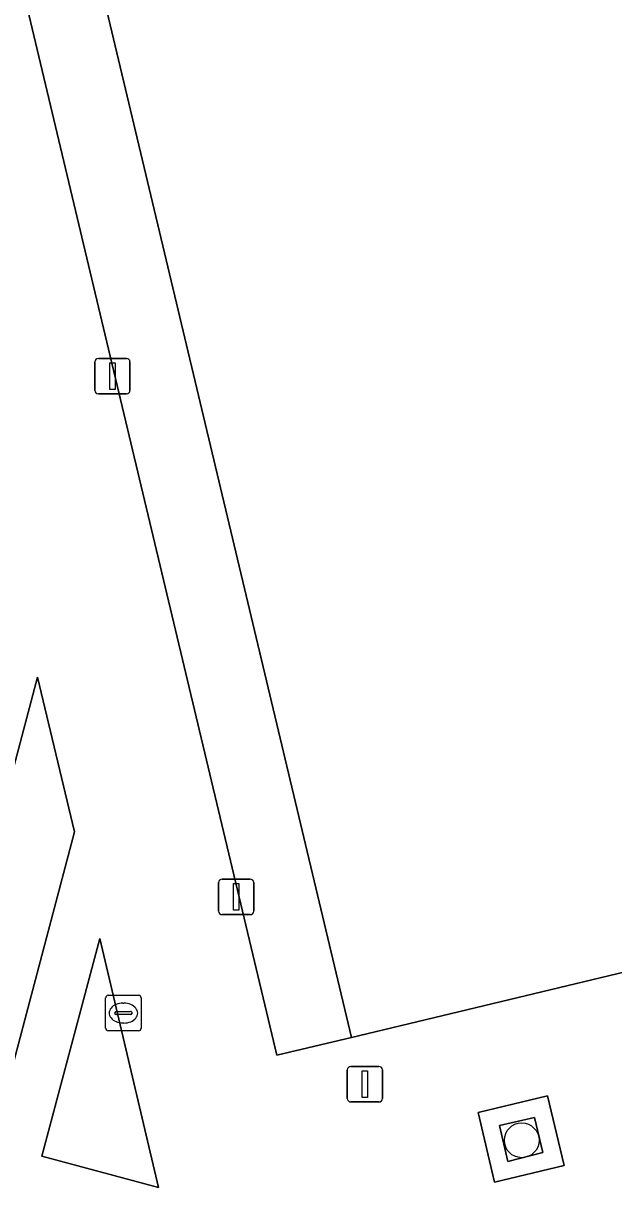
# Model space of a CAD drawing. Extents: x 160675 to 161153, y 383241 to 383714.
# Drawn here: x 160888.14 to 160904.77, y 383503.84 to 383536.47 of the extents above; entities that cross this region are included whole.
import ezdxf

# ---------------------------------------------------------------- set-up
doc = ezdxf.new("R2010")
doc.units = 0
for name, color, linetype in [('IMGEO_Boom', 7, 'Continuous'), ('IMGEO_Groenvoorziening', 7, 'Continuous'), ('IMGEO_Kolk', 7, 'Continuous'), ('IMGEO_Lichtmast', 7, 'Continuous'), ('IMGEO_Muur', 7, 'Continuous'), ('IMGEO_Pand', 7, 'Continuous'), ('IMGEO_Terreindeel_open', 7, 'Continuous'), ('IMGEO_Voetpad_open', 7, 'Continuous')]:
    doc.layers.add(name, color=color, linetype=linetype)

msp = doc.modelspace()

# ---------------------------------------------------------------- linework, layer by layer
at = {"layer": 'IMGEO_Boom'}
msp.add_circle((160902.176, 383505.035), 0.489, dxfattribs=at)
at = {"layer": 'IMGEO_Groenvoorziening'}
for points in [[(160888.545, 383518.071), (160885.21, 383505.485), (160887.26, 383504.948), (160889.58, 383513.712)], [(160890.293, 383510.718), (160888.663, 383504.586), (160891.949, 383503.711)], [(160901.784, 383504.439), (160902.767, 383504.688), (160902.54, 383505.679), (160901.554, 383505.449)]]:
    msp.add_lwpolyline(points, close=True, dxfattribs=at)
at = {"layer": 'IMGEO_Kolk'}
for p, q in [((160890.461, 383508.19), (160890.461, 383509.042)), ((160890.536, 383509.116), (160891.388, 383509.116)), ((160890.949, 383508.896), (160890.974, 383508.896)), ((160891.462, 383509.042), (160891.462, 383508.19)), ((160890.72, 383508.61), (160890.72, 383508.622)), ((160891.158, 383508.573), (160890.76, 383508.573)), ((160890.763, 383508.659), (160891.161, 383508.659)), ((160891.204, 383508.622), (160891.204, 383508.61)), ((160890.972, 383508.336), (160890.947, 383508.336)), ((160891.388, 383508.116), (160890.536, 383508.116))]:
    msp.add_line(p, q, dxfattribs=at)
for points in [[(160890.461, 383508.19), (160890.461, 383509.042)], [(160890.536, 383509.116), (160891.388, 383509.116)], [(160891.462, 383509.042), (160891.462, 383508.19)], [(160891.388, 383508.116), (160890.536, 383508.116)]]:
    msp.add_lwpolyline(points, dxfattribs=at)
for centre, radius, start, end in [((160890.538, 383509.04), 0.0765, 91.552, 178.448), ((160890.538, 383509.04), 0.0765, 91.552, 178.448), ((160891.386, 383509.04), 0.0765, 1.552, 88.448), ((160891.386, 383509.04), 0.0765, 1.552, 88.448), ((160890.76, 383508.619), 0.0403, 85.8775, 175.7526), ((160890.757, 383508.609), 0.0366, 178.938, 274.7102), ((160891.161, 383508.616), 0.043, 264.8664, 352.4533), ((160891.165, 383508.621), 0.0386, 1.7309, 96.639), ((160890.538, 383508.192), 0.0765, 181.552, 268.448), ((160890.538, 383508.192), 0.0765, 181.552, 268.448), ((160891.386, 383508.192), 0.0765, 271.552, 358.448), ((160891.386, 383508.192), 0.0765, 271.552, 358.448)]:
    msp.add_arc(centre, radius, start, end, dxfattribs=at)
for centre, major_axis, ratio, start_param, end_param in [((160890.948, 383508.616), (-0.387, 0.002), 0.722429, 4.712389, 7.853982), ((160890.973, 383508.616), (-0.39, 0.002), 0.717154, 1.570796, 4.712389)]:
    msp.add_ellipse(centre, major_axis=major_axis, ratio=ratio, start_param=start_param, end_param=end_param, dxfattribs=at)
at = {"layer": 'IMGEO_Lichtmast'}
for p, q in [((160890.156, 383526.14), (160890.156, 383526.94)), ((160890.156, 383526.94), (160890.156, 383526.14)), ((160890.256, 383527.04), (160891.046, 383527.04)), ((160891.046, 383527.04), (160890.256, 383527.04)), ((160891.146, 383526.94), (160891.146, 383526.14)), ((160891.146, 383526.14), (160891.146, 383526.94)), ((160891.046, 383526.04), (160890.256, 383526.04)), ((160890.256, 383526.04), (160891.046, 383526.04)), ((160893.642, 383511.486), (160893.642, 383512.286)), ((160893.642, 383512.286), (160893.642, 383511.486)), ((160893.742, 383512.386), (160894.532, 383512.386)), ((160894.532, 383512.386), (160893.742, 383512.386)), ((160894.632, 383512.286), (160894.632, 383511.486)), ((160894.632, 383511.486), (160894.632, 383512.286)), ((160894.532, 383511.386), (160893.742, 383511.386)), ((160893.742, 383511.386), (160894.532, 383511.386)), ((160897.266, 383506.214), (160897.266, 383507.014)), ((160897.266, 383507.014), (160897.266, 383506.214)), ((160897.366, 383507.114), (160898.156, 383507.114)), ((160898.156, 383507.114), (160897.366, 383507.114)), ((160898.256, 383507.014), (160898.256, 383506.214)), ((160898.256, 383506.214), (160898.256, 383507.014)), ((160898.156, 383506.114), (160897.366, 383506.114)), ((160897.366, 383506.114), (160898.156, 383506.114))]:
    msp.add_line(p, q, dxfattribs=at)
for points in [[(160890.576, 383526.915), (160890.726, 383526.915), (160890.726, 383526.165), (160890.576, 383526.165), (160890.576, 383526.915)], [(160894.062, 383512.261), (160894.212, 383512.261), (160894.212, 383511.511), (160894.062, 383511.511), (160894.062, 383512.261)], [(160897.686, 383506.989), (160897.836, 383506.989), (160897.836, 383506.239), (160897.686, 383506.239), (160897.686, 383506.989)]]:
    msp.add_lwpolyline(points, dxfattribs=at)
for centre, start, end in [((160890.256, 383526.94), 90, 180), ((160890.256, 383526.94), 90, 180), ((160891.046, 383526.94), 0, 90), ((160891.046, 383526.94), 360, 90), ((160890.256, 383526.14), 180, 270), ((160890.256, 383526.14), 180, 270), ((160891.046, 383526.14), 270, 0), ((160891.046, 383526.14), 270, 0), ((160893.742, 383512.286), 90, 180), ((160893.742, 383512.286), 90, 180), ((160894.532, 383512.286), 0, 90), ((160894.532, 383512.286), 360, 90), ((160893.742, 383511.486), 180, 270), ((160893.742, 383511.486), 180, 270), ((160894.532, 383511.486), 270, 0), ((160894.532, 383511.486), 270, 0), ((160897.366, 383507.014), 90, 180), ((160897.366, 383507.014), 90, 180), ((160898.156, 383507.014), 0, 90), ((160898.156, 383507.014), 360, 90), ((160897.366, 383506.214), 180, 270), ((160897.366, 383506.214), 180, 270), ((160898.156, 383506.214), 270, 0), ((160898.156, 383506.214), 270, 0)]:
    msp.add_arc(centre, 0.1, start, end, dxfattribs=at)
at = {"layer": 'IMGEO_Muur'}
for points in [[(160902.898, 383506.29), (160900.947, 383505.815), (160901.408, 383503.853), (160903.369, 383504.325)], [(160901.784, 383504.439), (160901.554, 383505.449), (160902.54, 383505.679), (160902.767, 383504.688)]]:
    msp.add_lwpolyline(points, close=True, dxfattribs=at)
at = {"layer": 'IMGEO_Pand'}
msp.add_lwpolyline([(160905.215, 383546.74), (160904.484, 383549.867), (160896.146, 383547.886), (160895.929, 383547.835), (160895.926, 383547.834), (160890.032, 383546.434), (160889.801, 383546.379), (160888.301, 383546.023), (160889.292, 383541.869), (160897.386, 383507.933), (160905.085, 383509.775)], dxfattribs=at)
at = {"layer": 'IMGEO_Terreindeel_open'}
msp.add_lwpolyline([(160889.292, 383541.869), (160888.301, 383546.023), (160886.432, 383545.603), (160886.231, 383545.558), (160886.195, 383545.514), (160890.493, 383527.494), (160895.279, 383507.435), (160897.386, 383507.933)], close=True, dxfattribs=at)
at = {"layer": 'IMGEO_Voetpad_open'}
msp.add_lwpolyline([(160905.085, 383509.775), (160897.386, 383507.933), (160895.279, 383507.435), (160890.493, 383527.494), (160886.195, 383545.514), (160886.275, 383545.773), (160888.011, 383551.386), (160884.968, 383552.305), (160883.193, 383546.357), (160882.995, 383546.404), (160883.474, 383547.996), (160881.532, 383548.57), (160879.332, 383541.136), (160881.31, 383540.557), (160875.055, 383519.322), (160873.064, 383519.865), (160871.79, 383512.852), (160873.758, 383512.376), (160873.089, 383508.73), (160871.132, 383509.231), (160860.534, 383512.065)], dxfattribs=at)
for points in [[(160888.545, 383518.071), (160889.58, 383513.712), (160887.26, 383504.948), (160885.21, 383505.485)], [(160890.293, 383510.718), (160891.949, 383503.711), (160888.663, 383504.586)], [(160902.898, 383506.29), (160903.369, 383504.325), (160901.408, 383503.853), (160900.947, 383505.815)]]:
    msp.add_lwpolyline(points, close=True, dxfattribs=at)

doc.saveas('drawing.dxf')
